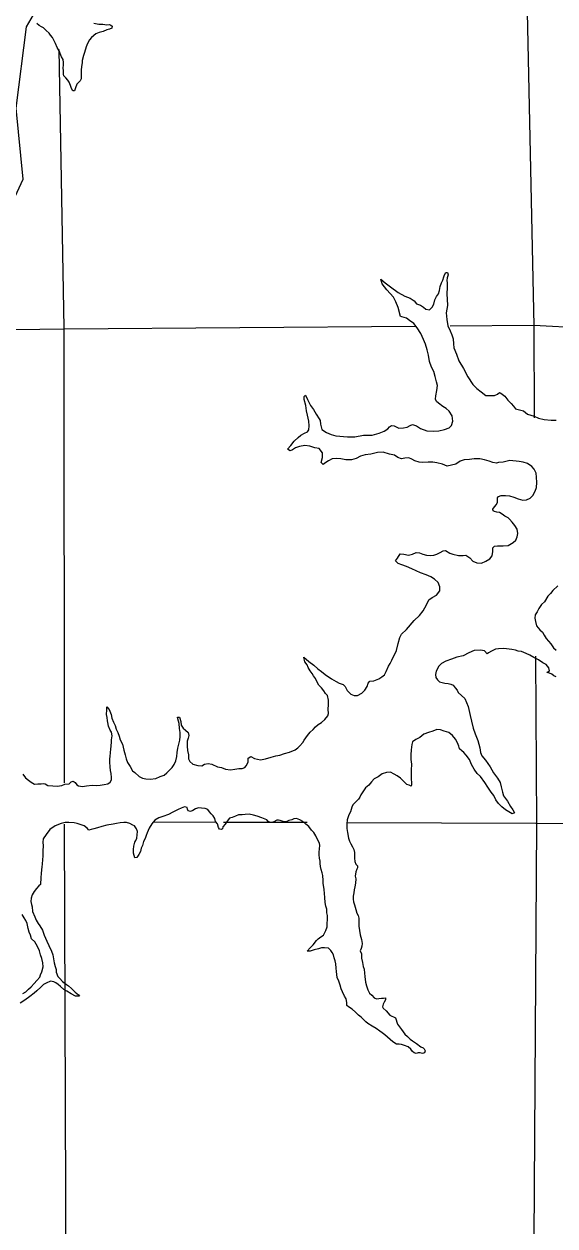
# Model space of a CAD drawing. Extents: x 77230 to 630905, y 790554 to 1662844.
# Drawn here: x 312337 to 318299, y 1564948 to 1578451 of the extents above; entities that cross this region are included whole.
import ezdxf

# ---------------------------------------------------------------- set-up
doc = ezdxf.new("R2010")
doc.units = 0
for name, color, linetype in [('Level 16', 7, 'Continuous'), ('Level 17', 7, 'Continuous'), ('Level 24', 7, 'Continuous')]:
    doc.layers.add(name, color=color, linetype=linetype)

msp = doc.modelspace()

# ---------------------------------------------------------------- linework, layer by layer
at = {"layer": 'Level 16'}
for points in [[(317947, 1581406), (317951, 1580349), (318060, 1575060), (318066, 1574026)], [(312790, 1569925), (312788, 1575036), (312730, 1578163)], [(311693, 1575013), (312786, 1575026), (316732, 1575056)], [(317121, 1575059), (318060, 1575066), (319178, 1575008)], [(318082, 1571349), (318093, 1569462), (318058, 1564216), (318051, 1561957)], [(312806, 1562141), (312810, 1564229), (312790, 1569463)], [(314493, 1569482), (313799, 1569485)], [(315515, 1569479), (314578, 1569482)], [(322000, 1569460), (318083, 1569470), (315965, 1569477)]]:
    msp.add_lwpolyline(points, dxfattribs=at)
at = {"layer": 'Level 17'}
for points in [[(313119, 1578460), (313177, 1578448), (313223, 1578448), (313265, 1578442), (313295, 1578444), (313313, 1578438), (313327, 1578426), (313321, 1578406), (313295, 1578394), (313265, 1578384), (313225, 1578368), (313179, 1578354), (313143, 1578342), (313095, 1578300), (313073, 1578274), (313051, 1578234), (313033, 1578194), (313015, 1578132), (313005, 1578096), (312989, 1578042), (312991, 1578014), (312983, 1577972), (312977, 1577932), (312979, 1577892), (312979, 1577866), (312980, 1577836), (312966, 1577812), (312947, 1577794), (312931, 1577776), (312914, 1577734), (312902, 1577702), (312883, 1577700), (312871, 1577726), (312857, 1577762), (312845, 1577796), (312827, 1577822), (312805, 1577846), (312785, 1577868), (312779, 1577886), (312779, 1577926), (312777, 1577958), (312781, 1577988), (312779, 1578020), (312775, 1578054), (312759, 1578082), (312749, 1578102), (312730, 1578148), (312708, 1578186), (312690, 1578234), (312670, 1578269), (312658, 1578299), (312634, 1578325), (312618, 1578349), (312584, 1578379), (312554, 1578409), (312532, 1578421), (312508, 1578435), (312481, 1578457)], [(317059, 1573895), (317109, 1573913), (317135, 1573939), (317153, 1573991), (317145, 1574051), (317112, 1574103), (317076, 1574131), (317038, 1574153), (316992, 1574191), (316970, 1574211), (316958, 1574237), (316962, 1574273), (316974, 1574333), (316978, 1574389), (316968, 1574433), (316954, 1574491), (316939, 1574549), (316913, 1574595), (316891, 1574659), (316879, 1574731), (316863, 1574791), (316845, 1574853), (316821, 1574907), (316792, 1574975), (316752, 1575039), (316714, 1575087), (316666, 1575120), (316632, 1575148), (316580, 1575160), (316564, 1575164), (316539, 1575268), (316511, 1575330), (316485, 1575384), (316447, 1575424), (316411, 1575464), (316383, 1575500), (316359, 1575534), (316345, 1575586), (316393, 1575542), (316453, 1575498), (316539, 1575434), (316613, 1575394), (316674, 1575372), (316718, 1575342), (316744, 1575307), (316790, 1575291), (316824, 1575271), (316848, 1575247), (316888, 1575241), (316918, 1575269), (316940, 1575303), (316950, 1575353), (316970, 1575389), (316990, 1575421), (317002, 1575459), (317010, 1575501), (317026, 1575545), (317038, 1575575), (317050, 1575611), (317060, 1575635), (317072, 1575661), (317092, 1575659), (317098, 1575635), (317090, 1575601), (317084, 1575569), (317088, 1575543), (317088, 1575495), (317084, 1575417), (317089, 1575361), (317091, 1575289), (317077, 1575207), (317083, 1575133), (317095, 1575061), (317123, 1575003), (317139, 1574959), (317157, 1574915), (317161, 1574857), (317164, 1574813), (317192, 1574743), (317220, 1574667), (317270, 1574581), (317320, 1574488), (317377, 1574402), (317423, 1574358), (317469, 1574318), (317523, 1574278), (317579, 1574276), (317621, 1574278), (317653, 1574294), (317677, 1574312), (317690, 1574304), (317734, 1574270), (317770, 1574226), (317806, 1574186), (317834, 1574156), (317854, 1574129), (317944, 1574105), (317989, 1574069), (318065, 1574045), (318113, 1574023), (318179, 1574009)], [(317717, 1573530), (317663, 1573526), (317641, 1573518), (317600, 1573524), (317560, 1573540), (317508, 1573554), (317456, 1573566), (317392, 1573566), (317338, 1573558), (317278, 1573554), (317236, 1573538), (317187, 1573508), (317135, 1573495), (317087, 1573483), (317037, 1573505), (316973, 1573521), (316927, 1573527), (316875, 1573527), (316815, 1573525), (316773, 1573527), (316726, 1573543), (316692, 1573563), (316656, 1573577), (316614, 1573575), (316576, 1573567), (316536, 1573581), (316496, 1573606), (316440, 1573618), (316371, 1573640), (316307, 1573638), (316231, 1573620), (316167, 1573612), (316115, 1573596), (316065, 1573568), (316015, 1573554), (315951, 1573554), (315894, 1573565), (315848, 1573569), (315798, 1573567), (315754, 1573545), (315726, 1573525), (315694, 1573501), (315672, 1573525), (315688, 1573581), (315690, 1573635), (315652, 1573681), (315602, 1573691), (315545, 1573709), (315489, 1573717), (315431, 1573703), (315385, 1573689), (315351, 1573667), (315325, 1573657), (315297, 1573673), (315331, 1573715), (315371, 1573765), (315415, 1573805), (315445, 1573831), (315485, 1573853), (315519, 1573871), (315535, 1573893), (315539, 1573937), (315533, 1573989), (315519, 1574057), (315509, 1574105), (315501, 1574167), (315481, 1574231), (315484, 1574267), (315496, 1574281), (315521, 1574233), (315555, 1574165), (315589, 1574119), (315619, 1574067), (315651, 1574017), (315663, 1573995), (315667, 1573955), (315681, 1573897), (315734, 1573861), (315784, 1573839), (315838, 1573825), (315968, 1573814), (316050, 1573814), (316149, 1573832), (316245, 1573832), (316323, 1573856), (316379, 1573876), (316421, 1573904), (316441, 1573926), (316463, 1573942), (316493, 1573936), (316547, 1573912), (316596, 1573915), (316640, 1573921), (316672, 1573941), (316700, 1573951), (316742, 1573935), (316790, 1573905), (316860, 1573879), (316932, 1573877), (316995, 1573881), (317059, 1573895)], [(318179, 1574009), (318255, 1573999), (318313, 1573999)], [(316468, 1571305), (316519, 1571413), (316539, 1571491), (316555, 1571559), (316575, 1571595), (316631, 1571647), (316717, 1571749), (316779, 1571805), (316819, 1571859), (316855, 1571927), (316883, 1571983), (316919, 1572009), (316967, 1572033), (317007, 1572082), (317007, 1572128), (316989, 1572175), (316945, 1572213), (316903, 1572239), (316851, 1572263), (316790, 1572285), (316692, 1572331), (316630, 1572357), (316578, 1572377), (316538, 1572389), (316508, 1572419), (316530, 1572449), (316562, 1572499), (316602, 1572495), (316654, 1572483), (316700, 1572495), (316740, 1572515), (316776, 1572511), (316814, 1572495), (316856, 1572485), (316900, 1572479), (316940, 1572485), (316974, 1572495), (317011, 1572513), (317045, 1572532), (317071, 1572536), (317117, 1572508), (317151, 1572494), (317215, 1572480), (317269, 1572480), (317299, 1572482), (317343, 1572454), (317378, 1572418), (317420, 1572398), (317472, 1572394), (317522, 1572416), (317568, 1572444), (317594, 1572476), (317600, 1572524), (317602, 1572566), (317620, 1572586), (317652, 1572588), (317716, 1572587), (317772, 1572591), (317828, 1572627), (317858, 1572653), (317876, 1572689), (317880, 1572727), (317876, 1572775), (317848, 1572817), (317818, 1572853), (317790, 1572887), (317772, 1572905), (317736, 1572923), (317706, 1572946), (317677, 1572962), (317645, 1572966), (317621, 1572974), (317603, 1572980), (317601, 1573002), (317621, 1573026), (317643, 1573052), (317655, 1573080), (317655, 1573108), (317655, 1573128), (317663, 1573144), (317693, 1573154), (317743, 1573155), (317787, 1573149), (317836, 1573137), (317886, 1573117), (317938, 1573101), (317980, 1573105), (318022, 1573125), (318050, 1573155), (318076, 1573201), (318090, 1573243), (318094, 1573299), (318092, 1573359), (318088, 1573405), (318066, 1573449), (318040, 1573479), (317989, 1573515), (317943, 1573529), (317895, 1573537), (317793, 1573547), (317717, 1573530)], [(318332, 1572138), (318276, 1572088), (318248, 1572052), (318220, 1572023), (318182, 1571959), (318146, 1571931), (318118, 1571883), (318098, 1571849), (318076, 1571815), (318072, 1571777), (318082, 1571739), (318092, 1571691), (318130, 1571645), (318160, 1571617), (318177, 1571586), (318201, 1571546), (318227, 1571516), (318251, 1571488), (318281, 1571442), (318313, 1571418)], [(318312, 1571116), (318285, 1571130), (318265, 1571146), (318239, 1571158), (318209, 1571166), (318237, 1571184), (318229, 1571218), (318199, 1571254), (318161, 1571276), (318113, 1571309), (318063, 1571335), (318017, 1571361), (317974, 1571379), (317924, 1571403), (317886, 1571407), (317856, 1571417), (317816, 1571423), (317756, 1571431), (317724, 1571437), (317666, 1571433), (317632, 1571429), (317585, 1571405), (317551, 1571387), (317537, 1571377), (317507, 1571408), (317463, 1571416), (317393, 1571414), (317331, 1571386), (317267, 1571352), (317195, 1571338), (317137, 1571316), (317074, 1571292), (317026, 1571266), (316990, 1571232), (316978, 1571206), (316964, 1571182), (316958, 1571142), (316962, 1571110), (316979, 1571082), (317003, 1571060), (317031, 1571052), (317063, 1571046), (317099, 1571042), (317131, 1571034), (317155, 1571022), (317177, 1570994), (317201, 1570968), (317213, 1570942)], [(313482, 1570196), (313500, 1570156), (313527, 1570111), (313555, 1570061), (313581, 1570043), (313631, 1569997), (313667, 1569980), (313705, 1569970), (313753, 1569969), (313815, 1569975), (313867, 1569996), (313909, 1570014), (313940, 1570038), (313972, 1570069), (314000, 1570099), (314023, 1570133), (314041, 1570173), (314054, 1570222), (314058, 1570268), (314065, 1570314), (314075, 1570362), (314085, 1570404), (314090, 1570446), (314090, 1570490), (314083, 1570538), (314079, 1570594), (314062, 1570646), (314060, 1570664), (314082, 1570664), (314097, 1570616), (314101, 1570574), (314125, 1570542), (314149, 1570517), (314181, 1570491), (314186, 1570459), (314180, 1570429), (314170, 1570393), (314169, 1570339), (314171, 1570291), (314184, 1570239), (314184, 1570195), (314200, 1570165), (314231, 1570137), (314287, 1570122), (314333, 1570116), (314362, 1570134), (314406, 1570145), (314446, 1570135), (314508, 1570106), (314554, 1570098), (314598, 1570079), (314654, 1570073), (314704, 1570080), (314748, 1570086), (314788, 1570088), (314815, 1570099), (314831, 1570117), (314855, 1570157), (314853, 1570175), (314854, 1570205), (314882, 1570221), (314926, 1570198), (314992, 1570186), (315050, 1570197), (315112, 1570216), (315165, 1570228), (315209, 1570238), (315263, 1570257), (315319, 1570272), (315380, 1570296), (315412, 1570318), (315434, 1570341), (315467, 1570379), (315483, 1570405), (315518, 1570459), (315548, 1570494), (315584, 1570526), (315611, 1570556), (315641, 1570581), (315677, 1570605), (315714, 1570639), (315748, 1570678), (315754, 1570706), (315751, 1570754), (315757, 1570802), (315756, 1570854), (315744, 1570908), (315722, 1570928), (315705, 1570961), (315677, 1570993), (315647, 1571025), (315625, 1571065), (315608, 1571099), (315588, 1571130), (315572, 1571154), (315550, 1571184), (315529, 1571222), (315515, 1571250), (315491, 1571286), (315479, 1571337), (315533, 1571288)], [(315533, 1571288), (315591, 1571249), (315635, 1571207), (315678, 1571175), (315718, 1571144), (315788, 1571094), (315840, 1571065), (315876, 1571045), (315922, 1571032), (315942, 1571008), (315967, 1570962), (316007, 1570924), (316043, 1570909), (316083, 1570909), (316129, 1570933), (316162, 1570968), (316190, 1571008), (316201, 1571044), (316219, 1571070), (316263, 1571071), (316319, 1571095), (316354, 1571116), (316386, 1571140), (316402, 1571176), (316431, 1571236), (316447, 1571267), (316468, 1571305)], [(317286, 1570872), (317323, 1570785), (317348, 1570681), (317362, 1570617), (317379, 1570541), (317404, 1570475), (317434, 1570400), (317455, 1570320), (317461, 1570268), (317476, 1570230), (317518, 1570180), (317571, 1570105), (317609, 1570037), (317652, 1569979), (317682, 1569928), (317694, 1569880), (317709, 1569820), (317721, 1569780), (317766, 1569720), (317798, 1569661), (317826, 1569623), (317843, 1569589), (317819, 1569577), (317781, 1569600), (317745, 1569624), (317702, 1569656), (317666, 1569695), (317636, 1569735), (317611, 1569783), (317583, 1569823), (317543, 1569878), (317510, 1569928), (317462, 1569996), (317424, 1570029), (317391, 1570081), (317361, 1570133), (317338, 1570189), (317302, 1570238), (317276, 1570268), (317252, 1570286), (317226, 1570308), (317219, 1570337), (317205, 1570377), (317183, 1570415), (317148, 1570457), (317106, 1570490), (317056, 1570506), (317014, 1570522), (316974, 1570525), (316927, 1570507), (316877, 1570490), (316827, 1570472), (316783, 1570437), (316738, 1570413), (316700, 1570387), (316690, 1570356), (316683, 1570298), (316680, 1570240), (316682, 1570190), (316688, 1570134), (316683, 1570068), (316684, 1570006), (316684, 1569962), (316686, 1569932), (316689, 1569902), (316683, 1569890), (316661, 1569900), (316635, 1569908), (316598, 1569943), (316566, 1569979), (316526, 1570005), (316494, 1570024), (316452, 1570044), (316406, 1570042), (316360, 1570027), (316313, 1569993), (316267, 1569970), (316239, 1569938), (316208, 1569900), (316172, 1569871), (316147, 1569837), (316117, 1569791), (316109, 1569765), (316094, 1569741), (316062, 1569714), (316030, 1569680), (316017, 1569654), (316001, 1569602), (315983, 1569565), (315964, 1569511), (315960, 1569467), (315961, 1569413), (315969, 1569367), (315980, 1569303), (315990, 1569269), (316006, 1569240), (316025, 1569206), (316041, 1569176), (316049, 1569142), (316049, 1569112), (316048, 1569080)], [(317213, 1570942), (317286, 1570872)], [(312324, 1570025), (312353, 1569981), (312385, 1569956), (312417, 1569932), (312453, 1569910), (312491, 1569915), (312529, 1569915), (312553, 1569917), (312575, 1569913), (312605, 1569896), (312661, 1569894), (312707, 1569889), (312762, 1569895), (312794, 1569912), (312842, 1569916), (312866, 1569938), (312890, 1569946), (312912, 1569931), (312930, 1569905), (312948, 1569893), (312992, 1569883), (313038, 1569894), (313100, 1569898), (313145, 1569897), (313191, 1569899), (313237, 1569908), (313277, 1569916), (313305, 1569934), (313318, 1569959), (313320, 1569985), (313316, 1570029), (313306, 1570066), (313305, 1570106), (313299, 1570160), (313300, 1570194), (313302, 1570220), (313308, 1570265), (313311, 1570305), (313315, 1570339), (313319, 1570387), (313318, 1570409), (313326, 1570455), (313318, 1570495), (313303, 1570517), (313287, 1570564), (313277, 1570602), (313275, 1570622), (313272, 1570660), (313264, 1570692), (313265, 1570748), (313265, 1570778), (313293, 1570749), (313314, 1570695), (313324, 1570651), (313343, 1570607), (313359, 1570569), (313373, 1570529), (313389, 1570493), (313406, 1570450), (313418, 1570408), (313444, 1570362), (313457, 1570294), (313472, 1570242), (313482, 1570196)], [(314437, 1569579), (314419, 1569599), (314401, 1569625), (314369, 1569638), (314329, 1569640), (314295, 1569644), (314263, 1569633), (314233, 1569617), (314207, 1569605), (314181, 1569613), (314171, 1569632), (314167, 1569648), (314137, 1569656), (314101, 1569640), (314068, 1569625), (314008, 1569595), (313960, 1569572), (313895, 1569548), (313851, 1569533), (313807, 1569507), (313770, 1569465), (313740, 1569418), (313719, 1569366), (313707, 1569334), (313696, 1569300), (313680, 1569268), (313668, 1569221), (313653, 1569191), (313643, 1569153), (313625, 1569119), (313604, 1569089), (313580, 1569085), (313567, 1569135), (313567, 1569177), (313571, 1569215), (313580, 1569261), (313592, 1569279), (313604, 1569305), (313607, 1569341), (313611, 1569381), (313599, 1569409), (313577, 1569443), (313557, 1569449), (313524, 1569470), (313486, 1569480), (313456, 1569482), (313415, 1569475), (313375, 1569469), (313337, 1569462), (313265, 1569452), (313210, 1569437), (313162, 1569419), (313122, 1569410), (313092, 1569402), (313066, 1569396), (313046, 1569418), (313012, 1569443), (312968, 1569457), (312932, 1569471), (312898, 1569478), (312840, 1569480), (312800, 1569479), (312752, 1569471), (312685, 1569444), (312625, 1569402), (312586, 1569347), (312550, 1569297), (312549, 1569259), (312551, 1569217), (312548, 1569163), (312546, 1569137), (312548, 1569101), (312545, 1569063), (312539, 1569011), (312537, 1568981), (312534, 1568947), (312530, 1568909), (312526, 1568863), (312521, 1568784), (312503, 1568768), (312478, 1568740), (312452, 1568704), (312428, 1568668), (312415, 1568631), (312413, 1568593), (312419, 1568559), (312428, 1568533), (312432, 1568480), (312459, 1568422), (312473, 1568384), (312497, 1568346), (312513, 1568318), (312544, 1568272), (312562, 1568215), (312593, 1568147), (312615, 1568099), (312646, 1568035), (312660, 1567993), (312668, 1567950), (312675, 1567902), (312685, 1567862)], [(315914, 1567578), (315897, 1567610), (315887, 1567654), (315873, 1567696), (315854, 1567739), (315848, 1567771), (315846, 1567807), (315843, 1567845), (315837, 1567891), (315831, 1567925), (315818, 1567959), (315812, 1567995), (315796, 1568019), (315780, 1568043), (315754, 1568067), (315712, 1568074), (315678, 1568072), (315642, 1568060), (315594, 1568051), (315548, 1568035), (315517, 1568034), (315548, 1568073), (315584, 1568105), (315621, 1568155), (315641, 1568174), (315669, 1568194), (315698, 1568214), (315714, 1568246), (315726, 1568266), (315740, 1568309), (315741, 1568339), (315745, 1568397), (315744, 1568437), (315736, 1568467), (315736, 1568505), (315725, 1568541), (315719, 1568583), (315715, 1568637), (315710, 1568683), (315708, 1568727), (315702, 1568754), (315695, 1568794), (315695, 1568830), (315692, 1568884), (315684, 1568914), (315672, 1568952), (315666, 1568986), (315663, 1569018), (315663, 1569046), (315653, 1569078), (315650, 1569116), (315650, 1569148), (315654, 1569186), (315659, 1569222), (315653, 1569248), (315631, 1569288), (315612, 1569332), (315590, 1569368), (315564, 1569395), (315534, 1569437), (315502, 1569461), (315469, 1569491), (315435, 1569510), (315397, 1569524), (315367, 1569520), (315344, 1569511), (315312, 1569501), (315286, 1569491), (315262, 1569489), (315234, 1569496), (315214, 1569504), (315196, 1569508), (315174, 1569506), (315142, 1569488), (315118, 1569481), (315096, 1569479), (315078, 1569493), (315064, 1569509), (315006, 1569534), (314954, 1569550), (314912, 1569561), (314864, 1569573), (314820, 1569569), (314786, 1569566), (314746, 1569568), (314713, 1569553), (314673, 1569537), (314645, 1569529), (314629, 1569509), (314612, 1569483), (314596, 1569462), (314570, 1569430), (314564, 1569410), (314553, 1569400), (314533, 1569406), (314520, 1569426), (314508, 1569464), (314488, 1569491), (314478, 1569525), (314461, 1569555), (314437, 1569579)], [(316048, 1569080), (316050, 1569042), (316064, 1569012), (316080, 1568992), (316083, 1568970), (316073, 1568956), (316061, 1568926), (316054, 1568878), (316064, 1568848), (316060, 1568800), (316051, 1568756), (316045, 1568724), (316041, 1568690), (316032, 1568654), (316032, 1568618), (316036, 1568590), (316046, 1568556), (316061, 1568502), (316073, 1568460), (316087, 1568434), (316098, 1568406), (316096, 1568374), (316097, 1568314), (316105, 1568268), (316111, 1568220), (316128, 1568166), (316132, 1568120), (316131, 1568092), (316123, 1568066), (316111, 1568040), (316125, 1568006), (316128, 1567958), (316136, 1567908), (316145, 1567864), (316157, 1567832), (316159, 1567786), (316164, 1567750), (316170, 1567688), (316182, 1567647), (316199, 1567601), (316217, 1567563), (316241, 1567539), (316269, 1567511), (316295, 1567500), (316321, 1567504), (316349, 1567506), (316373, 1567508), (316397, 1567510), (316395, 1567488), (316382, 1567460), (316370, 1567438), (316362, 1567410), (316370, 1567394), (316402, 1567366), (316445, 1567315), (316507, 1567285), (316530, 1567214), (316576, 1567154), (316612, 1567102), (316643, 1567075), (316673, 1567047), (316699, 1567027), (316745, 1566996), (316793, 1566960), (316819, 1566948), (316831, 1566938), (316841, 1566916), (316834, 1566892), (316810, 1566884), (316786, 1566892), (316764, 1566894), (316740, 1566887), (316716, 1566893), (316700, 1566907), (316682, 1566933), (316650, 1566959), (316609, 1566976), (316575, 1566986), (316550, 1566990), (316520, 1566991), (316479, 1567017), (316449, 1567041), (316419, 1567070), (316389, 1567096), (316357, 1567118), (316333, 1567136), (316291, 1567167), (316246, 1567191), (316198, 1567222), (316174, 1567242), (316150, 1567268), (316122, 1567292), (316092, 1567314), (316057, 1567351), (316023, 1567383), (315981, 1567409), (315963, 1567424), (315963, 1567458), (315954, 1567500), (315936, 1567530), (315914, 1567578)], [(312323, 1567558), (312355, 1567578), (312388, 1567609), (312416, 1567633), (312449, 1567671), (312481, 1567704), (312513, 1567742), (312520, 1567768), (312536, 1567804), (312550, 1567860), (312547, 1567902), (312537, 1567954), (312522, 1567992), (312512, 1568040), (312486, 1568088), (312459, 1568138), (312421, 1568175), (312411, 1568215), (312394, 1568249), (312384, 1568289), (312370, 1568345), (312355, 1568379), (312339, 1568411), (312317, 1568446)], [(312685, 1567862), (312697, 1567830), (312698, 1567798), (312718, 1567752), (312738, 1567728), (312770, 1567694), (312813, 1567661), (312835, 1567645), (312871, 1567615), (312911, 1567576), (312947, 1567544), (312958, 1567528), (312916, 1567528), (312866, 1567555), (312817, 1567585), (312785, 1567606), (312745, 1567638), (312721, 1567662), (312695, 1567680), (312671, 1567691), (312633, 1567699), (312587, 1567677), (312555, 1567660), (312524, 1567630), (312480, 1567588), (312452, 1567563), (312401, 1567527), (312345, 1567484), (312294, 1567452)]]:
    msp.add_lwpolyline(points, dxfattribs=at)
at = {"layer": 'Level 24'}
msp.add_lwpolyline([(306236, 1583368), (306578, 1581084), (306426, 1577620), (306731, 1577430), (307302, 1577430), (307302, 1576212), (312098, 1576212), (312326, 1576707), (312250, 1577506), (312364, 1578420), (312783, 1579143), (313049, 1579676), (313430, 1580247), (313658, 1580856), (313849, 1581351), (314191, 1581769), (314267, 1582036), (314115, 1582226), (312935, 1582226), (313202, 1582759), (313240, 1583102), (313082, 1583365)], close=True, dxfattribs=at)

doc.saveas('drawing.dxf')
